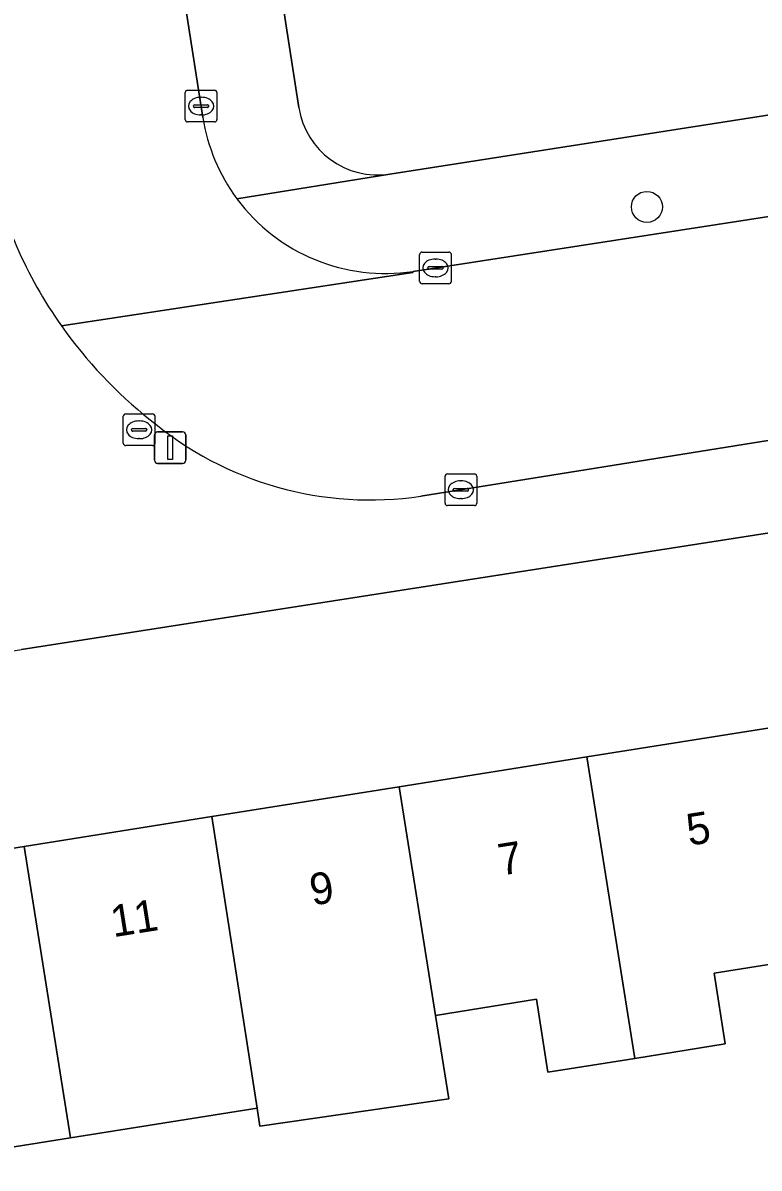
# Model space of a CAD drawing. Extents: x 160077 to 160948, y 386481 to 387498.
# Drawn here: x 160619.19 to 160642.45, y 387348.25 to 387384.43 of the extents above; entities that cross this region are included whole.
import ezdxf

# ---------------------------------------------------------------- set-up
doc = ezdxf.new("R2010")
doc.units = 0
for name, color, linetype in [('IMGEO_Boom', 7, 'Continuous'), ('IMGEO_Erf', 7, 'Continuous'), ('IMGEO_Kolk', 7, 'Continuous'), ('IMGEO_Lichtmast', 7, 'Continuous'), ('IMGEO_Pand', 7, 'Continuous'), ('IMGEO_Pand_nummerreeks', 7, 'Continuous'), ('IMGEO_Rijbaan_lokaal_open', 7, 'Continuous'), ('IMGEO_Rioolput', 7, 'Continuous'), ('IMGEO_Voetpad_open', 7, 'Continuous')]:
    doc.layers.add(name, color=color, linetype=linetype)

msp = doc.modelspace()

# ---------------------------------------------------------------- linework, layer by layer
at = {"layer": 'IMGEO_Boom'}
msp.add_circle((160638.909, 387378.614), 0.489, dxfattribs=at)
at = {"layer": 'IMGEO_Erf'}
for points in [[(160621.4, 387423.725), (160627.908, 387381.755)], [(160630.789, 387379.651), (160653.52, 387383.193), (160652.63, 387388.906), (160649.091, 387388.36), (160648.149, 387394.459), (160651.663, 387395.001), (160651.637, 387395.169), (160648.628, 387394.708), (160647.757, 387400.4), (160646.849, 387406.332)], [(160654.939, 387370.209), (160619.146, 387364.633)], [(160615.832, 387357.875), (160619.231, 387358.415), (160625.158, 387359.357), (160631.083, 387360.298), (160637.01, 387361.24), (160642.934, 387362.182)], [(160644.092, 387354.895), (160641.029, 387354.408), (160641.385, 387352.173), (160638.522, 387351.718), (160636.448, 387351.388), (160635.781, 387351.282), (160635.416, 387353.582), (160632.231, 387353.076), (160632.65, 387350.438), (160626.676, 387349.573), (160626.593, 387350.144), (160620.694, 387349.207), (160614.678, 387348.251)]]:
    msp.add_lwpolyline(points, dxfattribs=at)
msp.add_arc((160630.402, 387382.145), 2.524, 188.8984, 278.8201, dxfattribs=at)
at = {"layer": 'IMGEO_Kolk'}
for p, q in [((160624.32, 387381.371), (160624.32, 387382.223)), ((160624.395, 387382.297), (160625.247, 387382.297)), ((160625.321, 387382.223), (160625.321, 387381.371)), ((160624.579, 387381.791), (160624.579, 387381.803)), ((160624.622, 387381.84), (160625.02, 387381.84)), ((160624.808, 387382.077), (160624.833, 387382.077)), ((160625.063, 387381.803), (160625.063, 387381.791)), ((160625.017, 387381.754), (160624.619, 387381.754)), ((160624.831, 387381.517), (160624.806, 387381.517)), ((160625.247, 387381.297), (160624.395, 387381.297)), ((160631.727, 387376.261), (160631.727, 387377.113)), ((160631.802, 387377.187), (160632.654, 387377.187)), ((160632.728, 387377.113), (160632.728, 387376.261)), ((160632.215, 387376.967), (160632.24, 387376.967)), ((160631.986, 387376.681), (160631.986, 387376.693)), ((160632.424, 387376.644), (160632.026, 387376.644)), ((160632.029, 387376.73), (160632.427, 387376.73)), ((160632.238, 387376.407), (160632.213, 387376.407)), ((160632.47, 387376.693), (160632.47, 387376.681)), ((160632.654, 387376.187), (160631.802, 387376.187)), ((160632.529, 387369.253), (160632.529, 387370.105)), ((160632.604, 387370.179), (160633.456, 387370.179)), ((160633.017, 387369.959), (160633.042, 387369.959)), ((160633.53, 387370.105), (160633.53, 387369.253)), ((160632.788, 387369.673), (160632.788, 387369.685)), ((160633.226, 387369.636), (160632.828, 387369.636)), ((160632.831, 387369.722), (160633.229, 387369.722)), ((160633.272, 387369.685), (160633.272, 387369.673)), ((160633.456, 387369.179), (160632.604, 387369.179)), ((160633.04, 387369.399), (160633.015, 387369.399))]:
    msp.add_line(p, q, dxfattribs=at)
for points in [[(160624.32, 387381.371), (160624.32, 387382.223)], [(160624.395, 387382.297), (160625.247, 387382.297)], [(160625.321, 387382.223), (160625.321, 387381.371)], [(160625.247, 387381.297), (160624.395, 387381.297)], [(160631.727, 387376.261), (160631.727, 387377.113)], [(160631.802, 387377.187), (160632.654, 387377.187)], [(160632.728, 387377.113), (160632.728, 387376.261)], [(160632.654, 387376.187), (160631.802, 387376.187)], [(160632.529, 387369.253), (160632.529, 387370.105)], [(160632.604, 387370.179), (160633.456, 387370.179)], [(160633.53, 387370.105), (160633.53, 387369.253)], [(160633.456, 387369.179), (160632.604, 387369.179)]]:
    msp.add_lwpolyline(points, dxfattribs=at)
for centre, radius, start, end in [((160624.397, 387382.221), 0.0765, 91.552, 178.448), ((160624.397, 387382.221), 0.0765, 91.552, 178.448), ((160625.245, 387382.221), 0.0765, 1.552, 88.448), ((160625.245, 387382.221), 0.0765, 1.552, 88.448), ((160624.619, 387381.8), 0.0403, 85.8775, 175.7526), ((160625.024, 387381.802), 0.0386, 1.7309, 96.639), ((160624.616, 387381.79), 0.0366, 178.938, 274.7102), ((160625.02, 387381.797), 0.043, 264.8664, 352.4533), ((160624.397, 387381.373), 0.0765, 181.552, 268.448), ((160624.397, 387381.373), 0.0765, 181.552, 268.448), ((160625.245, 387381.373), 0.0765, 271.552, 358.448), ((160625.245, 387381.373), 0.0765, 271.552, 358.448), ((160631.804, 387377.111), 0.0765, 91.552, 178.448), ((160631.804, 387377.111), 0.0765, 91.552, 178.448), ((160632.652, 387377.111), 0.0765, 1.552, 88.448), ((160632.652, 387377.111), 0.0765, 1.552, 88.448), ((160632.026, 387376.69), 0.0403, 85.8775, 175.7526), ((160632.023, 387376.68), 0.0366, 178.938, 274.7102), ((160632.427, 387376.687), 0.043, 264.8664, 352.4533), ((160632.431, 387376.692), 0.0386, 1.7309, 96.639), ((160631.804, 387376.263), 0.0765, 181.552, 268.448), ((160631.804, 387376.263), 0.0765, 181.552, 268.448), ((160632.652, 387376.263), 0.0765, 271.552, 358.448), ((160632.652, 387376.263), 0.0765, 271.552, 358.448), ((160632.606, 387370.103), 0.0765, 91.552, 178.448), ((160632.606, 387370.103), 0.0765, 91.552, 178.448), ((160633.454, 387370.103), 0.0765, 1.552, 88.448), ((160633.454, 387370.103), 0.0765, 1.552, 88.448), ((160632.828, 387369.682), 0.0403, 85.8775, 175.7526), ((160632.825, 387369.672), 0.0366, 178.938, 274.7102), ((160633.229, 387369.679), 0.043, 264.8664, 352.4533), ((160633.233, 387369.684), 0.0386, 1.7309, 96.639), ((160632.606, 387369.255), 0.0765, 181.552, 268.448), ((160632.606, 387369.255), 0.0765, 181.552, 268.448), ((160633.454, 387369.255), 0.0765, 271.552, 358.448), ((160633.454, 387369.255), 0.0765, 271.552, 358.448)]:
    msp.add_arc(centre, radius, start, end, dxfattribs=at)
for centre, major_axis, ratio, start_param, end_param in [((160624.807, 387381.797), (-0.387, 0.002), 0.722429, 4.712389, 7.853982), ((160624.832, 387381.797), (-0.39, 0.002), 0.717154, 1.570796, 4.712389), ((160632.214, 387376.687), (-0.387, 0.002), 0.722429, 4.712389, 7.853982), ((160632.239, 387376.687), (-0.39, 0.002), 0.717154, 1.570796, 4.712389), ((160633.016, 387369.679), (-0.387, 0.002), 0.722429, 4.712389, 7.853982), ((160633.041, 387369.679), (-0.39, 0.002), 0.717154, 1.570796, 4.712389)]:
    msp.add_ellipse(centre, major_axis=major_axis, ratio=ratio, start_param=start_param, end_param=end_param, dxfattribs=at)
at = {"layer": 'IMGEO_Lichtmast'}
for p, q in [((160623.345, 387370.61), (160623.345, 387371.41)), ((160623.345, 387371.41), (160623.345, 387370.61)), ((160623.445, 387371.51), (160624.235, 387371.51)), ((160624.235, 387371.51), (160623.445, 387371.51)), ((160624.335, 387371.41), (160624.335, 387370.61)), ((160624.335, 387370.61), (160624.335, 387371.41)), ((160624.235, 387370.51), (160623.445, 387370.51)), ((160623.445, 387370.51), (160624.235, 387370.51))]:
    msp.add_line(p, q, dxfattribs=at)
msp.add_lwpolyline([(160623.765, 387371.385), (160623.915, 387371.385), (160623.915, 387370.635), (160623.765, 387370.635), (160623.765, 387371.385)], dxfattribs=at)
for centre, start, end in [((160623.445, 387371.41), 90, 180), ((160623.445, 387371.41), 90, 180), ((160624.235, 387371.41), 0, 90), ((160624.235, 387371.41), 360, 90), ((160623.445, 387370.61), 180, 270), ((160623.445, 387370.61), 180, 270), ((160624.235, 387370.61), 270, 0), ((160624.235, 387370.61), 270, 0)]:
    msp.add_arc(centre, 0.1, start, end, dxfattribs=at)
at = {"layer": 'IMGEO_Pand'}
for points in [[(160638.522, 387351.718), (160641.385, 387352.173), (160641.029, 387354.408), (160644.092, 387354.895), (160642.934, 387362.182), (160637.01, 387361.24)], [(160637.01, 387361.24), (160631.083, 387360.298), (160632.231, 387353.076), (160635.416, 387353.582), (160635.781, 387351.282), (160636.448, 387351.388), (160638.522, 387351.718)], [(160626.676, 387349.573), (160632.65, 387350.438), (160632.231, 387353.076), (160631.083, 387360.298), (160625.158, 387359.357), (160626.593, 387350.144)], [(160626.593, 387350.144), (160625.158, 387359.357), (160619.231, 387358.415), (160620.694, 387349.207)], [(160619.231, 387358.415), (160615.832, 387357.875), (160613.215, 387357.459), (160613.25, 387357.241), (160614, 387352.521), (160614.678, 387348.251), (160620.694, 387349.207)]]:
    msp.add_lwpolyline(points, close=True, dxfattribs=at)
at = {"layer": 'IMGEO_Rijbaan_lokaal_open'}
for points in [[(160624.877, 387381.437), (160618.371, 387422.985), (160618.318, 387423.36)], [(160727.581, 387389.487), (160728.702, 387391.894), (160720.046, 387390.552), (160694.326, 387386.383), (160654.658, 387380.163), (160651.009, 387379.591), (160649.574, 387379.366), (160631.526, 387376.578), (160631.516, 387376.542), (160620.404, 387374.86)], [(160631.769, 387369.478), (160643.067, 387371.287), (160654.639, 387373.031), (160673.14, 387376.239), (160673.173, 387376.223), (160719.509, 387383.485)], [(160620.404, 387374.86), (160631.516, 387376.542), (160631.526, 387376.578)]]:
    msp.add_lwpolyline(points, dxfattribs=at)
for centre, radius, start, end in [((160630.629, 387382.337), 5.822, 188.8951, 216.5505), ((160632.079, 387383.09), 14.285, 192.0429, 215.1815), ((160630.636, 387382.338), 5.828, 216.513, 278.7826), ((160632.082, 387383.087), 14.285, 215.1645, 231.6257), ((160630.167, 387380.18), 10.822, 230.0212, 278.5131)]:
    msp.add_arc(centre, radius, start, end, dxfattribs=at)
at = {"layer": 'IMGEO_Rioolput'}
for p, q in [((160622.437, 387372.073), (160623.289, 387372.073)), ((160622.362, 387371.147), (160622.362, 387371.999)), ((160622.85, 387371.853), (160622.875, 387371.853)), ((160623.363, 387371.999), (160623.363, 387371.147)), ((160622.621, 387371.567), (160622.621, 387371.579)), ((160623.059, 387371.53), (160622.661, 387371.53)), ((160622.664, 387371.616), (160623.062, 387371.616)), ((160623.105, 387371.579), (160623.105, 387371.567)), ((160623.289, 387371.073), (160622.437, 387371.073)), ((160622.873, 387371.293), (160622.848, 387371.293))]:
    msp.add_line(p, q, dxfattribs=at)
for points in [[(160622.437, 387372.073), (160623.289, 387372.073)], [(160622.362, 387371.147), (160622.362, 387371.999)], [(160623.363, 387371.999), (160623.363, 387371.147)], [(160623.289, 387371.073), (160622.437, 387371.073)]]:
    msp.add_lwpolyline(points, dxfattribs=at)
for centre, radius, start, end in [((160622.439, 387371.997), 0.0765, 91.552, 178.448), ((160622.439, 387371.997), 0.0765, 91.552, 178.448), ((160623.287, 387371.997), 0.0765, 1.552, 88.448), ((160623.287, 387371.997), 0.0765, 1.552, 88.448), ((160622.661, 387371.576), 0.0403, 85.8775, 175.7526), ((160622.658, 387371.566), 0.0366, 178.938, 274.7102), ((160623.062, 387371.573), 0.043, 264.8664, 352.4533), ((160623.066, 387371.578), 0.0386, 1.7309, 96.639), ((160622.439, 387371.149), 0.0765, 181.552, 268.448), ((160622.439, 387371.149), 0.0765, 181.552, 268.448), ((160623.287, 387371.149), 0.0765, 271.552, 358.448), ((160623.287, 387371.149), 0.0765, 271.552, 358.448)]:
    msp.add_arc(centre, radius, start, end, dxfattribs=at)
for centre, major_axis, ratio, start_param, end_param in [((160622.849, 387371.573), (-0.387, 0.002), 0.722429, 4.712389, 7.853982), ((160622.874, 387371.573), (-0.39, 0.002), 0.717154, 1.570796, 4.712389)]:
    msp.add_ellipse(centre, major_axis=major_axis, ratio=ratio, start_param=start_param, end_param=end_param, dxfattribs=at)
at = {"layer": 'IMGEO_Voetpad_open'}
for points in [[(160621.049, 387436.807), (160621.996, 387436.964), (160621.84, 387437.953), (160611.577, 387436.343), (160606.344, 387435.512), (160617.393, 387364.36), (160619.146, 387364.633), (160654.939, 387370.209), (160660.049, 387371.084)], [(160627.908, 387381.755), (160621.4, 387423.725)], [(160618.318, 387423.36), (160618.371, 387422.985), (160624.877, 387381.437)], [(160724.173, 387394.131), (160718.477, 387393.316), (160654.984, 387383.421), (160653.52, 387383.193), (160630.789, 387379.651), (160630.789, 387379.648), (160625.952, 387378.87)], [(160631.526, 387376.578), (160649.574, 387379.366), (160651.009, 387379.591), (160650.933, 387380.085), (160654.582, 387380.657), (160654.658, 387380.163), (160694.326, 387386.383)], [(160625.952, 387378.87), (160630.789, 387379.648), (160630.789, 387379.651)], [(160654.639, 387373.031), (160643.067, 387371.287), (160631.769, 387369.478)]]:
    msp.add_lwpolyline(points, dxfattribs=at)
for centre, radius, start, end in [((160630.629, 387382.337), 5.822, 188.8951, 216.5505), ((160630.402, 387382.145), 2.524, 188.8984, 278.8201), ((160632.079, 387383.09), 14.285, 192.0429, 215.1815), ((160630.636, 387382.338), 5.828, 216.513, 278.7826), ((160632.082, 387383.087), 14.285, 215.1645, 231.6257), ((160630.167, 387380.18), 10.822, 230.0212, 278.5131)]:
    msp.add_arc(centre, radius, start, end, dxfattribs=at)

# ---------------------------------------------------------------- texts
at = {"layer": 'IMGEO_Pand_nummerreeks'}
for s, p in [('5', (160640.242, 387358.432)), ('7', (160634.29, 387357.486)), ('9', (160628.338, 387356.541)), ('11', (160622.045, 387355.542))]:
    msp.add_text(s, height=1, rotation=9.0292, dxfattribs=at).set_placement(p)

doc.saveas('drawing.dxf')
